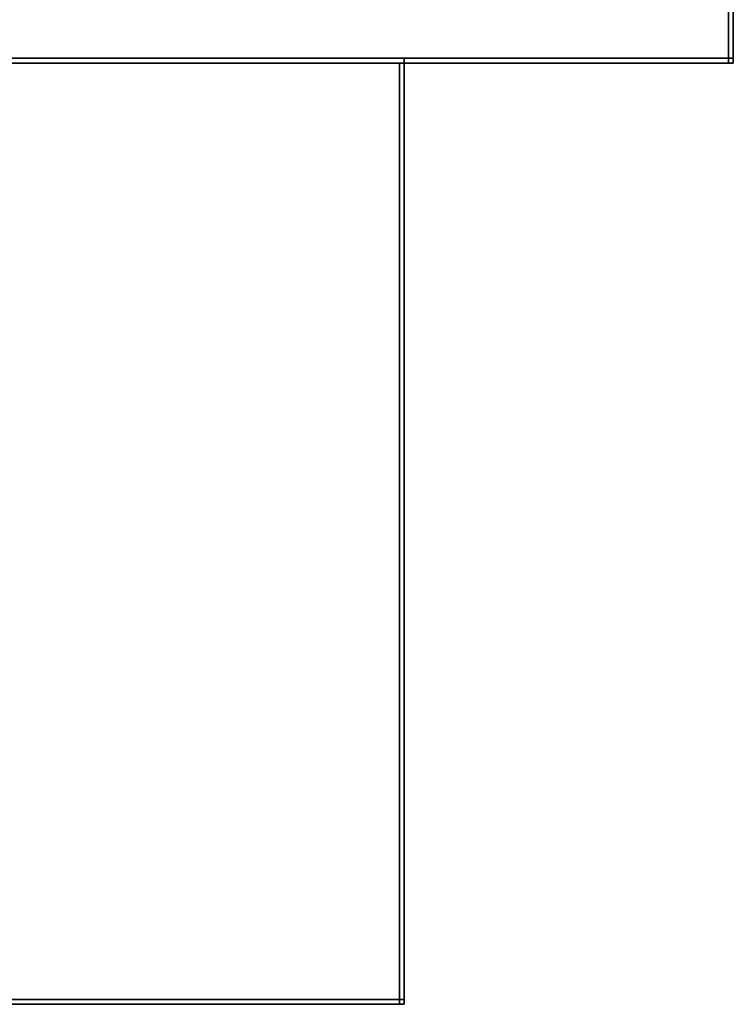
# Model space of a CAD drawing. Extents: x -4.8 to 35.9, y -3 to 20.9.
# Tile 644 of 656: x 32.5 to 34, y -2 to 0.1. Entities that reach past the tile are written whole.
import ezdxf

# ---------------------------------------------------------------- set-up
doc = ezdxf.new("R2010")
doc.units = 0

# ---------------------------------------------------------------- blocks, each defined once
blk = doc.blocks.new('Box-9c5aac30-f8ae-4034-90b2-d7c4fc0b7434')
at = {"color": 253, "linetype": 'Continuous', "true_color": 0xa0a0a0, "transparency": 33554687}
mesh = blk.add_polyface(dxfattribs=at)
corners = [(0, 0), (34, 0), (34, 19), (0, 19), (0, 0, 0.01), (34, 0, 0.01), (34, 19, 0.01), (0, 19, 0.01)]
mesh.append_faces([[corners[k] for k in face] for face in [(0, 1, 2, 3), (4, 5, 6, 7), (0, 1, 5, 4), (1, 2, 6, 5), (2, 3, 7, 6), (3, 0, 4, 7)]], dxfattribs={"color": 253})
blk = doc.blocks.new('Box-2bf854d7-3f64-4721-a526-d72fa3e3e497')
at = {"color": 253, "linetype": 'Continuous', "true_color": 0xa0a0a0, "transparency": 33554687}
mesh = blk.add_polyface(dxfattribs=at)
corners = [(0, 0), (34, 0), (34, 19), (0, 19), (0, 0, 0.01), (34, 0, 0.01), (34, 19, 0.01), (0, 19, 0.01)]
mesh.append_faces([[corners[k] for k in face] for face in [(0, 1, 2, 3), (4, 5, 6, 7), (0, 1, 5, 4), (1, 2, 6, 5), (2, 3, 7, 6), (3, 0, 4, 7)]], dxfattribs={"color": 253})
blk = doc.blocks.new('Box-0d494ec2-6835-42d8-bac6-8f8e8e2f4815')
at = {"color": 253, "linetype": 'Continuous', "true_color": 0xa0a0a0, "transparency": 33554687}
mesh = blk.add_polyface(dxfattribs=at)
corners = [(0, 0), (0.01, 0), (0.01, 19), (0, 19), (0, 0, 11.5), (0.01, 0, 11.5), (0.01, 19, 11.5), (0, 19, 11.5)]
mesh.append_faces([[corners[k] for k in face] for face in [(0, 1, 2, 3), (4, 5, 6, 7), (0, 1, 5, 4), (1, 2, 6, 5), (2, 3, 7, 6), (3, 0, 4, 7)]], dxfattribs={"color": 253})
blk = doc.blocks.new('Box-751494dc-fd3d-470b-8b4f-0d02ed63bd5b')
at = {"color": 253, "linetype": 'Continuous', "true_color": 0xa0a0a0, "transparency": 33554687}
mesh = blk.add_polyface(dxfattribs=at)
corners = [(15.4, 0), (33.3, 0), (33.3, 0.01), (15.4, 0.01), (15.4, 0, 0.7), (33.3, 0, 0.7), (33.3, 0.01, 0.7), (15.4, 0.01, 0.7)]
mesh.append_faces([[corners[k] for k in face] for face in [(0, 1, 2, 3), (4, 5, 6, 7), (0, 1, 5, 4), (1, 2, 6, 5), (2, 3, 7, 6), (3, 0, 4, 7)]], dxfattribs={"color": 253})
blk = doc.blocks.new('Box-68d47c86-3484-40ab-8907-ea052bf9d1cb')
at = {"color": 253, "linetype": 'Continuous', "true_color": 0xa0a0a0, "transparency": 33554687}
mesh = blk.add_polyface(dxfattribs=at)
corners = [(15.4, 0, 10.7), (33.3, 0, 10.7), (33.3, 0.01, 10.7), (15.4, 0.01, 10.7), (15.4, 0, 11.5), (33.3, 0, 11.5), (33.3, 0.01, 11.5), (15.4, 0.01, 11.5)]
mesh.append_faces([[corners[k] for k in face] for face in [(0, 1, 2, 3), (4, 5, 6, 7), (0, 1, 5, 4), (1, 2, 6, 5), (2, 3, 7, 6), (3, 0, 4, 7)]], dxfattribs={"color": 253})
blk = doc.blocks.new('Box-37642989-2f6c-4f3d-9cf5-a7a9d0cd5ca3')
at = {"color": 253, "linetype": 'Continuous', "true_color": 0xa0a0a0, "transparency": 33554687}
mesh = blk.add_polyface(dxfattribs=at)
corners = [(33.3, 0), (34, 0), (34, 0.01), (33.3, 0.01), (33.3, 0, 11.5), (34, 0, 11.5), (34, 0.01, 11.5), (33.3, 0.01, 11.5)]
mesh.append_faces([[corners[k] for k in face] for face in [(0, 1, 2, 3), (4, 5, 6, 7), (0, 1, 5, 4), (1, 2, 6, 5), (2, 3, 7, 6), (3, 0, 4, 7)]], dxfattribs={"color": 253})
blk = doc.blocks.new('ForwardOpening-2945bdf1-008d-4044-85a9-72def0a79e65')
at = {"linetype": 'Continuous', "transparency": 33554687}
for name in ['Box-751494dc-fd3d-470b-8b4f-0d02ed63bd5b', 'Box-68d47c86-3484-40ab-8907-ea052bf9d1cb', 'Box-37642989-2f6c-4f3d-9cf5-a7a9d0cd5ca3']:
    blk.add_blockref(name, (0, 0), dxfattribs=at)
blk = doc.blocks.new('b8be9b5a-3320-4f0e-bbbc-f388bb5e2de7')
at = {"linetype": 'Continuous', "transparency": 33554687}
for name, p in [('Box-9c5aac30-f8ae-4034-90b2-d7c4fc0b7434', (0, 0)), ('Box-2bf854d7-3f64-4721-a526-d72fa3e3e497', (0, 0, 11.49)), ('Box-0d494ec2-6835-42d8-bac6-8f8e8e2f4815', (33.99, 0)), ('ForwardOpening-2945bdf1-008d-4044-85a9-72def0a79e65', (0, 0))]:
    blk.add_blockref(name, p, dxfattribs=at)
blk = doc.blocks.new('Box-789596be-f672-4acc-9beb-27a84abce155')
at = {"color": 253, "linetype": 'Continuous', "true_color": 0xa0a0a0, "transparency": 33554687}
mesh = blk.add_polyface(dxfattribs=at)
corners = [(17, 0), (17.9, 0), (17.9, 0.01), (17, 0.01), (17, 0, 10), (17.9, 0, 10), (17.9, 0.01, 10), (17, 0.01, 10)]
mesh.append_faces([[corners[k] for k in face] for face in [(0, 1, 2, 3), (4, 5, 6, 7), (0, 1, 5, 4), (1, 2, 6, 5), (2, 3, 7, 6), (3, 0, 4, 7)]], dxfattribs={"color": 253})
blk = doc.blocks.new('Box-b4e5598e-e1ad-44fb-b297-6640f4b3154b')
at = {"color": 253, "linetype": 'Continuous', "true_color": 0xa0a0a0, "transparency": 33554687}
mesh = blk.add_polyface(dxfattribs=at)
corners = [(0, 0), (17.9, 0), (17.9, 2), (0, 2), (0, 0, 0.01), (17.9, 0, 0.01), (17.9, 2, 0.01), (0, 2, 0.01)]
mesh.append_faces([[corners[k] for k in face] for face in [(0, 1, 2, 3), (4, 5, 6, 7), (0, 1, 5, 4), (1, 2, 6, 5), (2, 3, 7, 6), (3, 0, 4, 7)]], dxfattribs={"color": 253})
blk = doc.blocks.new('Box-b00c9c95-cb48-40ad-a13f-5b36b0298f1d')
at = {"color": 253, "linetype": 'Continuous', "true_color": 0xa0a0a0, "transparency": 33554687}
mesh = blk.add_polyface(dxfattribs=at)
corners = [(0, 0), (17.9, 0), (17.9, 2), (0, 2), (0, 0, 0.01), (17.9, 0, 0.01), (17.9, 2, 0.01), (0, 2, 0.01)]
mesh.append_faces([[corners[k] for k in face] for face in [(0, 1, 2, 3), (4, 5, 6, 7), (0, 1, 5, 4), (1, 2, 6, 5), (2, 3, 7, 6), (3, 0, 4, 7)]], dxfattribs={"color": 253})
blk = doc.blocks.new('Box-45f7d6ca-560c-4bb5-8e10-9ce1b27cfdf7')
at = {"color": 253, "linetype": 'Continuous', "true_color": 0xa0a0a0, "transparency": 33554687}
mesh = blk.add_polyface(dxfattribs=at)
corners = [(0, 0), (0.01, 0), (0.01, 2), (0, 2), (0, 0, 10), (0.01, 0, 10), (0.01, 2, 10), (0, 2, 10)]
mesh.append_faces([[corners[k] for k in face] for face in [(0, 1, 2, 3), (4, 5, 6, 7), (0, 1, 5, 4), (1, 2, 6, 5), (2, 3, 7, 6), (3, 0, 4, 7)]], dxfattribs={"color": 253})
blk = doc.blocks.new('ForwardOpening-9d8dde2a-8be1-4b02-ab11-7405d1a5c0ed')
at = {"linetype": 'Continuous', "transparency": 33554687}
blk.add_blockref('Box-789596be-f672-4acc-9beb-27a84abce155', (0, 0), dxfattribs=at)
blk = doc.blocks.new('98aad1fa-83e9-44e4-92db-e8d4d7a03e56')
at = {"linetype": 'Continuous', "transparency": 33554687}
for name, p in [('Box-b4e5598e-e1ad-44fb-b297-6640f4b3154b', (0, 0)), ('Box-b00c9c95-cb48-40ad-a13f-5b36b0298f1d', (0, 0, 9.99)), ('Box-45f7d6ca-560c-4bb5-8e10-9ce1b27cfdf7', (17.89, 0)), ('ForwardOpening-9d8dde2a-8be1-4b02-ab11-7405d1a5c0ed', (0, 0)), ('Box-789596be-f672-4acc-9beb-27a84abce155', (0, 0))]:
    blk.add_blockref(name, p, dxfattribs=at)
blk = doc.blocks.new('008a4192-8c0a-4d11-a3e0-f67c3f4d5a44')
at = {"linetype": 'Continuous', "transparency": 33554687}
for name, p in [('b8be9b5a-3320-4f0e-bbbc-f388bb5e2de7', (0, 0)), ('98aad1fa-83e9-44e4-92db-e8d4d7a03e56', (15.4, -2, 0.7))]:
    blk.add_blockref(name, p, dxfattribs=at)

msp = doc.modelspace()

# ---------------------------------------------------------------- block references
at = {"transparency": 33554687}
msp.add_blockref('008a4192-8c0a-4d11-a3e0-f67c3f4d5a44', (0, 0), dxfattribs=at)

doc.saveas('drawing.dxf')
